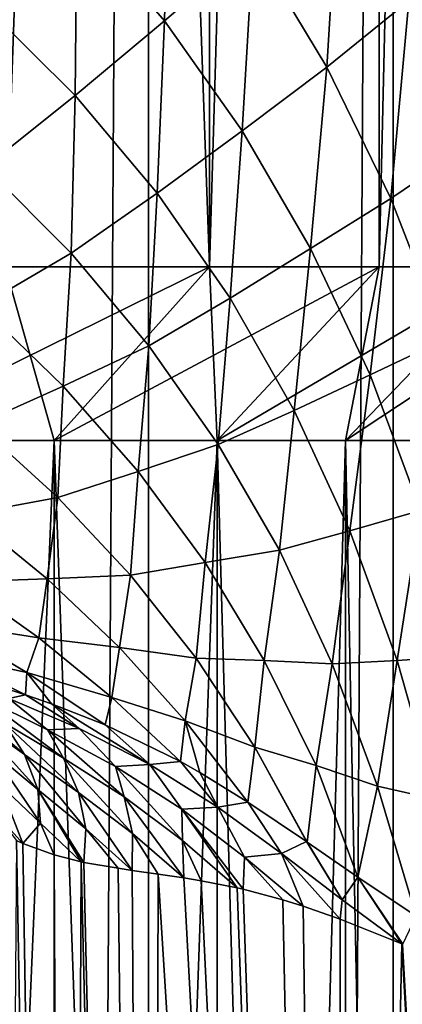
# Model space of a CAD drawing. Header units: metres. Extents: x -24 to 24, y -69 to 184.
# Tile 597 of 656: x 18.99 to 20.86, y 113.89 to 118.71. Entities that reach past the tile are written whole.
import ezdxf

# ---------------------------------------------------------------- set-up
doc = ezdxf.new("R2010")
doc.units = ezdxf.units.M
for name, color, linetype in [('367', 7, 'CONTINUOUS'), ('376', 7, 'CONTINUOUS'), ('405', 7, 'CONTINUOUS'), ('409', 7, 'CONTINUOUS'), ('554', 2, 'CONTINUOUS'), ('555', 2, 'CONTINUOUS'), ('556', 2, 'CONTINUOUS'), ('563', 2, 'CONTINUOUS'), ('564', 2, 'CONTINUOUS'), ('565', 2, 'CONTINUOUS')]:
    doc.layers.add(name, color=color, linetype=linetype)

msp = doc.modelspace()

# ---------------------------------------------------------------- linework, layer by layer
at = {"layer": '367'}
for points in [[(19.618662, 145.2, -14.253792), (18.261983, -68.3, -15.955014), (18.261983, 145.2, -15.955014)], [(19.618662, -68.3, -14.253792), (18.261983, -68.3, -15.955014), (19.618662, 145.2, -14.253792)], [(20.817383, 145.2, -12.437807), (19.618662, -68.3, -14.253792), (19.618662, 145.2, -14.253792)], [(20.817383, -68.3, -12.437807), (19.618662, -68.3, -14.253792), (20.817383, 145.2, -12.437807)], [(21.848495, 145.2, -10.521681), (20.817383, -68.3, -12.437807), (20.817383, 145.2, -12.437807)], [(21.848495, -68.3, -10.521681), (20.817383, -68.3, -12.437807), (21.848495, 145.2, -10.521681)]]:
    msp.add_3dface(points, dxfattribs=at)
at = {"layer": '376'}
for points in [[(19.224474, 100.764134, 21.919913), (18.972414, 114.693046, 23.394698), (18.868719, 101.014628, 24.048519)], [(19.003722, 114.67872, 23.203182), (18.972414, 114.693046, 23.394698), (19.224474, 100.764134, 21.919913)], [(19.156235, 114.623052, 22.304924), (19.003722, 114.67872, 23.203182), (19.224474, 100.764134, 21.919913)], [(19.289569, 114.589046, 21.561402), (19.156235, 114.623052, 22.304924), (19.224474, 100.764134, 21.919913)], [(19.627387, 100.535051, 19.818951), (19.289569, 114.589046, 21.561402), (19.224474, 100.764134, 21.919913)], [(19.302207, 114.586303, 21.492744), (19.289569, 114.589046, 21.561402), (19.627387, 100.535051, 19.818951)], [(19.470635, 114.557055, 20.604699), (19.302207, 114.586303, 21.492744), (19.627387, 100.535051, 19.818951)], [(19.538644, 114.546655, 20.259298), (19.470635, 114.557055, 20.604699), (19.627387, 100.535051, 19.818951)], [(19.665391, 114.528694, 19.633762), (19.538644, 114.546655, 20.259298), (19.627387, 100.535051, 19.818951)], [(20.564797, 100.147728, 15.718167), (19.665391, 114.528694, 19.633762), (19.627387, 100.535051, 19.818951)], [(19.791631, 114.510808, 19.032267), (19.665391, 114.528694, 19.633762), (20.564797, 100.147728, 15.718167)], [(19.87632, 114.496417, 18.639789), (19.791631, 114.510808, 19.032267), (20.564797, 100.147728, 15.718167)], [(20.052257, 114.46162, 17.850217), (19.87632, 114.496417, 18.639789), (20.564797, 100.147728, 15.718167)], [(20.082394, 114.454849, 17.718233), (20.052257, 114.46162, 17.850217), (20.564797, 100.147728, 15.718167)], [(20.276944, 114.403223, 16.887273), (20.082394, 114.454849, 17.718233), (20.564797, 100.147728, 15.718167)], [(20.376733, 114.37203, 16.474292), (20.276944, 114.403223, 16.887273), (20.564797, 100.147728, 15.718167)], [(20.55755, 114.30883, 15.746796), (20.376733, 114.37203, 16.474292), (20.564797, 100.147728, 15.718167)], [(20.859003, 114.188055, 14.587652), (20.55755, 114.30883, 15.746796), (20.564797, 100.147728, 15.718167)], [(21.658453, 99.864996, 11.779031), (20.859003, 114.188055, 14.587652), (20.564797, 100.147728, 15.718167)], [(20.864021, 114.185931, 14.568882), (20.859003, 114.188055, 14.587652), (21.658453, 99.864996, 11.779031)]]:
    msp.add_3dface(points, dxfattribs=at)
at = {"layer": '405'}
for points in [[(19.697179, 118.703229, 15.016221), (19.718581, 119.626224, 14.667308), (19.267204, 119.198256, 15.57355)], [(20.130686, 119.074961, 14.091115), (19.718581, 119.626224, 14.667308), (19.697179, 118.703229, 15.016221)], [(20.491131, 118.476115, 13.559761), (20.552275, 119.459349, 13.199465), (20.130686, 119.074961, 14.091115)], [(20.894124, 118.79976, 12.65103), (20.552275, 119.459349, 13.199465), (20.491131, 118.476115, 13.559761)], [(19.260001, 118.338147, 15.96368), (19.267204, 119.198256, 15.57355), (18.811788, 118.778958, 16.504849)], [(19.697179, 118.703229, 15.016221), (19.267204, 119.198256, 15.57355), (19.260001, 118.338147, 15.96368)], [(20.077465, 118.165468, 14.498898), (20.130686, 119.074961, 14.091115), (19.697179, 118.703229, 15.016221)], [(20.491131, 118.476115, 13.559761), (20.130686, 119.074961, 14.091115), (20.077465, 118.165468, 14.498898)], [(19.260001, 118.338147, 15.96368), (18.811788, 118.778958, 16.504849), (18.81866, 117.987407, 16.935144)], [(20.804645, 117.833393, 13.075463), (20.894124, 118.79976, 12.65103), (20.491131, 118.476115, 13.559761)], [(21.187879, 118.09193, 12.154516), (20.894124, 118.79976, 12.65103), (20.804645, 117.833393, 13.075463)], [(19.660747, 117.85949, 15.457711), (19.697179, 118.703229, 15.016221), (19.260001, 118.338147, 15.96368)], [(20.077465, 118.165468, 14.498898), (19.697179, 118.703229, 15.016221), (19.660747, 117.85949, 15.457711)], [(20.412322, 117.588371, 14.023586), (20.491131, 118.476115, 13.559761), (20.077465, 118.165468, 14.498898)], [(20.804645, 117.833393, 13.075463), (20.491131, 118.476115, 13.559761), (20.412322, 117.588371, 14.023586)], [(19.24047, 117.56561, 16.437978), (19.260001, 118.338147, 15.96368), (18.81866, 117.987407, 16.935144)], [(19.660747, 117.85949, 15.457711), (19.260001, 118.338147, 15.96368), (19.24047, 117.56561, 16.437978)], [(20.017817, 117.346056, 14.988742), (20.077465, 118.165468, 14.498898), (19.660747, 117.85949, 15.457711)], [(20.412322, 117.588371, 14.023586), (20.077465, 118.165468, 14.498898), (20.017817, 117.346056, 14.988742)], [(21.073188, 117.145522, 12.644742), (21.187879, 118.09193, 12.154516), (20.804645, 117.833393, 13.075463)], [(19.24047, 117.56561, 16.437978), (18.81866, 117.987407, 16.935144), (18.796947, 117.307038, 17.462419)], [(19.620575, 117.113561, 15.972797), (19.660747, 117.85949, 15.457711), (19.24047, 117.56561, 16.437978)], [(20.017817, 117.346056, 14.988742), (19.660747, 117.85949, 15.457711), (19.620575, 117.113561, 15.972797)], [(20.703491, 116.970919, 13.596116), (20.804645, 117.833393, 13.075463), (20.412322, 117.588371, 14.023586)], [(21.073188, 117.145522, 12.644742), (20.804645, 117.833393, 13.075463), (20.703491, 116.970919, 13.596116)], [(20.332768, 116.797064, 14.561959), (20.412322, 117.588371, 14.023586), (20.017817, 117.346056, 14.988742)], [(20.703491, 116.970919, 13.596116), (20.412322, 117.588371, 14.023586), (20.332768, 116.797064, 14.561959)], [(19.201427, 116.915884, 16.998691), (19.24047, 117.56561, 16.437978), (18.796947, 117.307038, 17.462419)], [(19.620575, 117.113561, 15.972797), (19.24047, 117.56561, 16.437978), (19.201427, 116.915884, 16.998691)], [(19.960383, 116.630712, 15.544164), (20.017817, 117.346056, 14.988742), (19.620575, 117.113561, 15.972797)], [(20.332768, 116.797064, 14.561959), (20.017817, 117.346056, 14.988742), (19.960383, 116.630712, 15.544164)], [(19.201427, 116.915884, 16.998691), (18.796947, 117.307038, 17.462419), (18.781074, 116.727813, 18.040143)], [(20.950624, 116.307975, 13.224908), (21.073188, 117.145522, 12.644742), (20.703491, 116.970919, 13.596116)], [(19.56784, 116.498827, 16.565429), (19.620575, 117.113561, 15.972797), (19.201427, 116.915884, 16.998691)], [(19.960383, 116.630712, 15.544164), (19.620575, 117.113561, 15.972797), (19.56784, 116.498827, 16.565429)], [(20.605213, 116.20802, 14.184952), (20.703491, 116.970919, 13.596116), (20.332768, 116.797064, 14.561959)], [(20.950624, 116.307975, 13.224908), (20.703491, 116.970919, 13.596116), (20.605213, 116.20802, 14.184952)], [(19.174165, 116.371557, 17.600943), (19.201427, 116.915884, 16.998691), (18.781074, 116.727813, 18.040143)], [(19.56784, 116.498827, 16.565429), (19.201427, 116.915884, 16.998691), (19.174165, 116.371557, 17.600943)], [(20.259528, 116.113227, 15.15887), (20.332768, 116.797064, 14.561959), (19.960383, 116.630712, 15.544164)], [(20.605213, 116.20802, 14.184952), (20.332768, 116.797064, 14.561959), (20.259528, 116.113227, 15.15887)], [(19.174165, 116.371557, 17.600943), (18.781074, 116.727813, 18.040143), (18.734327, 116.289277, 18.700174)], [(19.895937, 116.052815, 16.168599), (19.960383, 116.630712, 15.544164), (19.56784, 116.498827, 16.565429)], [(20.259528, 116.113227, 15.15887), (19.960383, 116.630712, 15.544164), (19.895937, 116.052815, 16.168599)], [(19.531386, 115.991617, 17.191544), (19.56784, 116.498827, 16.565429), (19.174165, 116.371557, 17.600943)], [(19.895937, 116.052815, 16.168599), (19.56784, 116.498827, 16.565429), (19.531386, 115.991617, 17.191544)], [(19.122017, 115.973828, 18.27707), (19.174165, 116.371557, 17.600943), (18.734327, 116.289277, 18.700174)], [(19.531386, 115.991617, 17.191544), (19.174165, 116.371557, 17.600943), (19.122017, 115.973828, 18.27707)], [(19.122017, 115.973828, 18.27707), (18.734327, 116.289277, 18.700174), (18.694763, 115.958263, 19.39153)], [(20.835683, 115.574101, 13.861889), (20.950624, 116.307975, 13.224908), (20.605213, 116.20802, 14.184952)], [(21.154498, 115.594191, 12.914539), (20.950624, 116.307975, 13.224908), (20.835683, 115.574101, 13.861889)], [(20.518339, 115.556833, 14.82069), (20.605213, 116.20802, 14.184952), (20.259528, 116.113227, 15.15887)], [(20.835683, 115.574101, 13.861889), (20.605213, 116.20802, 14.184952), (20.518339, 115.556833, 14.82069)], [(20.185799, 115.574127, 15.811859), (20.259528, 116.113227, 15.15887), (19.895937, 116.052815, 16.168599)], [(20.518339, 115.556833, 14.82069), (20.259528, 116.113227, 15.15887), (20.185799, 115.574127, 15.811859)], [(19.852688, 115.584863, 16.8154), (19.895937, 116.052815, 16.168599), (19.531386, 115.991617, 17.191544)], [(20.185799, 115.574127, 15.811859), (19.895937, 116.052815, 16.168599), (19.852688, 115.584863, 16.8154)], [(19.476616, 115.637522, 17.88008), (19.531386, 115.991617, 17.191544), (19.122017, 115.973828, 18.27707)], [(19.852688, 115.584863, 16.8154), (19.531386, 115.991617, 17.191544), (19.476616, 115.637522, 17.88008)], [(19.081592, 115.68428, 18.975128), (18.694763, 115.958263, 19.39153), (18.612492, 115.757471, 20.158241)], [(19.081592, 115.68428, 18.975128), (19.122017, 115.973828, 18.27707), (18.694763, 115.958263, 19.39153)], [(19.476616, 115.637522, 17.88008), (19.122017, 115.973828, 18.27707), (19.081592, 115.68428, 18.975128)], [(19.023563, 115.51532, 19.71739), (18.612492, 115.757471, 20.158241), (18.620591, 115.601093, 20.851758)], [(19.023563, 115.51532, 19.71739), (19.081592, 115.68428, 18.975128), (18.612492, 115.757471, 20.158241)], [(19.438647, 115.393025, 18.577899), (19.081592, 115.68428, 18.975128), (19.023563, 115.51532, 19.71739)], [(19.438647, 115.393025, 18.577899), (19.476616, 115.637522, 17.88008), (19.081592, 115.68428, 18.975128)], [(19.017216, 115.406534, 20.442931), (18.620591, 115.601093, 20.851758), (18.663172, 115.518414, 21.537707)], [(19.017216, 115.406534, 20.442931), (19.023563, 115.51532, 19.71739), (18.620591, 115.601093, 20.851758)], [(19.799047, 115.278488, 17.508004), (19.476616, 115.637522, 17.88008), (19.438647, 115.393025, 18.577899)], [(19.799047, 115.278488, 17.508004), (19.852688, 115.584863, 16.8154), (19.476616, 115.637522, 17.88008)], [(21.028343, 114.893481, 13.588001), (21.154498, 115.594191, 12.914539), (20.835683, 115.574101, 13.861889)], [(20.139831, 115.149435, 16.469848), (19.852688, 115.584863, 16.8154), (19.799047, 115.278488, 17.508004)], [(20.139831, 115.149435, 16.469848), (20.185799, 115.574127, 15.811859), (19.852688, 115.584863, 16.8154)], [(20.439955, 115.060874, 15.49178), (20.185799, 115.574127, 15.811859), (20.139831, 115.149435, 16.469848)], [(20.439955, 115.060874, 15.49178), (20.518339, 115.556833, 14.82069), (20.185799, 115.574127, 15.811859)], [(20.740263, 114.959726, 14.525263), (20.518339, 115.556833, 14.82069), (20.439955, 115.060874, 15.49178)], [(20.740263, 114.959726, 14.525263), (20.835683, 115.574101, 13.861889), (20.518339, 115.556833, 14.82069)], [(21.028343, 114.893481, 13.588001), (20.835683, 115.574101, 13.861889), (20.740263, 114.959726, 14.525263)], [(19.143952, 115.362103, 20.063901), (19.023563, 115.51532, 19.71739), (19.017216, 115.406534, 20.442931)], [(19.406626, 115.258478, 19.283499), (19.023563, 115.51532, 19.71739), (19.143952, 115.362103, 20.063901)], [(19.406626, 115.258478, 19.283499), (19.438647, 115.393025, 18.577899), (19.023563, 115.51532, 19.71739)], [(19.774731, 115.079197, 18.174826), (19.438647, 115.393025, 18.577899), (19.406626, 115.258478, 19.283499)], [(19.774731, 115.079197, 18.174826), (19.799047, 115.278488, 17.508004), (19.438647, 115.393025, 18.577899)], [(19.869383, 115.02589, 17.881583), (19.799047, 115.278488, 17.508004), (19.774731, 115.079197, 18.174826)], [(20.105457, 114.881121, 17.126819), (19.799047, 115.278488, 17.508004), (19.869383, 115.02589, 17.881583)], [(20.105457, 114.881121, 17.126819), (20.139831, 115.149435, 16.469848), (19.799047, 115.278488, 17.508004)], [(20.39203, 114.688525, 16.162763), (20.139831, 115.149435, 16.469848), (20.105457, 114.881121, 17.126819)], [(20.396274, 114.685594, 16.148129), (20.139831, 115.149435, 16.469848), (20.39203, 114.688525, 16.162763)], [(20.396274, 114.685594, 16.148129), (20.439955, 115.060874, 15.49178), (20.139831, 115.149435, 16.469848)], [(20.643687, 114.514553, 15.282291), (20.439955, 115.060874, 15.49178), (20.396274, 114.685594, 16.148129)], [(20.643687, 114.514553, 15.282291), (20.740263, 114.959726, 14.525263), (20.439955, 115.060874, 15.49178)], [(20.928511, 114.323118, 14.273525), (20.740263, 114.959726, 14.525263), (20.643687, 114.514553, 15.282291)], [(20.928511, 114.323118, 14.273525), (21.028343, 114.893481, 13.588001), (20.740263, 114.959726, 14.525263)]]:
    msp.add_3dface(points, dxfattribs=at)
at = {"layer": '409'}
for points in [[(19.017216, 115.406534, 20.442931), (18.663172, 115.518414, 21.537707), (18.934845, 115.38737, 21.221945)], [(19.01183, 115.113231, 22.409536), (18.637863, 115.436119, 23.478748), (18.758828, 115.293639, 23.528045)], [(18.911753, 115.269189, 22.356058), (18.637863, 115.436119, 23.478748), (19.01183, 115.113231, 22.409536)], [(19.279016, 115.240972, 20.116514), (19.017216, 115.406534, 20.442931), (18.934845, 115.38737, 21.221945)], [(19.143952, 115.362103, 20.063901), (19.017216, 115.406534, 20.442931), (19.279016, 115.240972, 20.116514)], [(19.20336, 115.096162, 21.232446), (18.800813, 115.393538, 22.236866), (18.911753, 115.269189, 22.356058)], [(19.123942, 115.234529, 21.087857), (18.800813, 115.393538, 22.236866), (19.20336, 115.096162, 21.232446)], [(19.123942, 115.234529, 21.087857), (18.934845, 115.38737, 21.221945), (18.800813, 115.393538, 22.236866)], [(19.279016, 115.240972, 20.116514), (18.934845, 115.38737, 21.221945), (19.123942, 115.234529, 21.087857)], [(19.625475, 115.064784, 19.009949), (19.143952, 115.362103, 20.063901), (19.279016, 115.240972, 20.116514)], [(19.406626, 115.258478, 19.283499), (19.143952, 115.362103, 20.063901), (19.625475, 115.064784, 19.009949)], [(19.076922, 114.942424, 22.47456), (18.758828, 115.293639, 23.528045), (18.847746, 115.131342, 23.585009)], [(19.01183, 115.113231, 22.409536), (18.758828, 115.293639, 23.528045), (19.076922, 114.942424, 22.47456)], [(19.276466, 114.927257, 21.289085), (18.911753, 115.269189, 22.356058), (19.01183, 115.113231, 22.409536)], [(19.20336, 115.096162, 21.232446), (18.911753, 115.269189, 22.356058), (19.276466, 114.927257, 21.289085)], [(19.774731, 115.079197, 18.174826), (19.406626, 115.258478, 19.283499), (19.625475, 115.064784, 19.009949)], [(19.456674, 115.054963, 19.937557), (19.279016, 115.240972, 20.116514), (19.123942, 115.234529, 21.087857)], [(19.49924, 114.906463, 20.107011), (19.123942, 115.234529, 21.087857), (19.20336, 115.096162, 21.232446)], [(19.456674, 115.054963, 19.937557), (19.123942, 115.234529, 21.087857), (19.49924, 114.906463, 20.107011)], [(19.625475, 115.064784, 19.009949), (19.279016, 115.240972, 20.116514), (19.456674, 115.054963, 19.937557)], [(19.090125, 114.777644, 22.632269), (18.847746, 115.131342, 23.585009), (18.891802, 114.965103, 23.703055)], [(19.076922, 114.942424, 22.47456), (18.847746, 115.131342, 23.585009), (19.090125, 114.777644, 22.632269)], [(19.312056, 114.749676, 21.361416), (19.01183, 115.113231, 22.409536), (19.076922, 114.942424, 22.47456)], [(19.276466, 114.927257, 21.289085), (19.01183, 115.113231, 22.409536), (19.312056, 114.749676, 21.361416)], [(19.539802, 114.727857, 20.166441), (19.20336, 115.096162, 21.232446), (19.276466, 114.927257, 21.289085)], [(19.49924, 114.906463, 20.107011), (19.20336, 115.096162, 21.232446), (19.539802, 114.727857, 20.166441)], [(19.782435, 114.845892, 18.786055), (19.625475, 115.064784, 19.009949), (19.456674, 115.054963, 19.937557)], [(19.958708, 114.856799, 17.902856), (19.774731, 115.079197, 18.174826), (19.625475, 115.064784, 19.009949)], [(19.958708, 114.856799, 17.902856), (19.625475, 115.064784, 19.009949), (19.782435, 114.845892, 18.786055)], [(19.869383, 115.02589, 17.881583), (19.774731, 115.079197, 18.174826), (19.958708, 114.856799, 17.902856)], [(19.785112, 114.693681, 18.980501), (19.456674, 115.054963, 19.937557), (19.49924, 114.906463, 20.107011)], [(19.782435, 114.845892, 18.786055), (19.456674, 115.054963, 19.937557), (19.785112, 114.693681, 18.980501)], [(20.105457, 114.881121, 17.126819), (19.869383, 115.02589, 17.881583), (19.958708, 114.856799, 17.902856)], [(19.003722, 114.67872, 23.203182), (18.891802, 114.965103, 23.703055), (18.85905, 114.838637, 24.087024)], [(19.003722, 114.67872, 23.203182), (19.090125, 114.777644, 22.632269), (18.891802, 114.965103, 23.703055)], [(19.302207, 114.586303, 21.492744), (19.312056, 114.749676, 21.361416), (19.076922, 114.942424, 22.47456)], [(19.289569, 114.589046, 21.561402), (19.076922, 114.942424, 22.47456), (19.090125, 114.777644, 22.632269)], [(19.289569, 114.589046, 21.561402), (19.302207, 114.586303, 21.492744), (19.076922, 114.942424, 22.47456)], [(19.538644, 114.546655, 20.259298), (19.276466, 114.927257, 21.289085), (19.312056, 114.749676, 21.361416)], [(19.538644, 114.546655, 20.259298), (19.539802, 114.727857, 20.166441), (19.276466, 114.927257, 21.289085)], [(19.791631, 114.510808, 19.032267), (19.49924, 114.906463, 20.107011), (19.539802, 114.727857, 20.166441)], [(19.791631, 114.510808, 19.032267), (19.785112, 114.693681, 18.980501), (19.49924, 114.906463, 20.107011)], [(20.270648, 114.629764, 16.79647), (20.105457, 114.881121, 17.126819), (19.958708, 114.856799, 17.902856)], [(20.39203, 114.688525, 16.162763), (20.105457, 114.881121, 17.126819), (20.270648, 114.629764, 16.79647)], [(18.972414, 114.693046, 23.394698), (19.003722, 114.67872, 23.203182), (18.85905, 114.838637, 24.087024)], [(20.088238, 114.611184, 17.634986), (19.958708, 114.856799, 17.902856), (19.782435, 114.845892, 18.786055)], [(20.082394, 114.454849, 17.718233), (20.088238, 114.611184, 17.634986), (19.782435, 114.845892, 18.786055)], [(20.052257, 114.46162, 17.850217), (19.782435, 114.845892, 18.786055), (19.785112, 114.693681, 18.980501)], [(20.052257, 114.46162, 17.850217), (20.082394, 114.454849, 17.718233), (19.782435, 114.845892, 18.786055)], [(20.270648, 114.629764, 16.79647), (19.958708, 114.856799, 17.902856), (20.088238, 114.611184, 17.634986)], [(19.003722, 114.67872, 23.203182), (19.156235, 114.623052, 22.304924), (19.090125, 114.777644, 22.632269)], [(19.156235, 114.623052, 22.304924), (19.289569, 114.589046, 21.561402), (19.090125, 114.777644, 22.632269)], [(19.302207, 114.586303, 21.492744), (19.470635, 114.557055, 20.604699), (19.312056, 114.749676, 21.361416)], [(19.470635, 114.557055, 20.604699), (19.538644, 114.546655, 20.259298), (19.312056, 114.749676, 21.361416)], [(19.538644, 114.546655, 20.259298), (19.665391, 114.528694, 19.633762), (19.539802, 114.727857, 20.166441)], [(19.665391, 114.528694, 19.633762), (19.791631, 114.510808, 19.032267), (19.539802, 114.727857, 20.166441)], [(19.87632, 114.496417, 18.639789), (20.052257, 114.46162, 17.850217), (19.785112, 114.693681, 18.980501)], [(19.791631, 114.510808, 19.032267), (19.87632, 114.496417, 18.639789), (19.785112, 114.693681, 18.980501)], [(20.566596, 114.40288, 15.691114), (20.39203, 114.688525, 16.162763), (20.270648, 114.629764, 16.79647)], [(20.396274, 114.685594, 16.148129), (20.39203, 114.688525, 16.162763), (20.566596, 114.40288, 15.691114)], [(20.643687, 114.514553, 15.282291), (20.396274, 114.685594, 16.148129), (20.566596, 114.40288, 15.691114)], [(20.082394, 114.454849, 17.718233), (20.276944, 114.403223, 16.887273), (20.088238, 114.611184, 17.634986)], [(20.376733, 114.37203, 16.474292), (20.270648, 114.629764, 16.79647), (20.088238, 114.611184, 17.634986)], [(20.276944, 114.403223, 16.887273), (20.376733, 114.37203, 16.474292), (20.088238, 114.611184, 17.634986)], [(20.55755, 114.30883, 15.746796), (20.566596, 114.40288, 15.691114), (20.270648, 114.629764, 16.79647)], [(20.376733, 114.37203, 16.474292), (20.55755, 114.30883, 15.746796), (20.270648, 114.629764, 16.79647)], [(20.859003, 114.188055, 14.587652), (20.643687, 114.514553, 15.282291), (20.566596, 114.40288, 15.691114)], [(20.864021, 114.185931, 14.568882), (20.928511, 114.323118, 14.273525), (20.643687, 114.514553, 15.282291)], [(20.859003, 114.188055, 14.587652), (20.864021, 114.185931, 14.568882), (20.643687, 114.514553, 15.282291)], [(20.55755, 114.30883, 15.746796), (20.859003, 114.188055, 14.587652), (20.566596, 114.40288, 15.691114)]]:
    msp.add_3dface(points, dxfattribs=at)
at = {"layer": '554'}
for points in [[(19.917416, 117.5, -9.917613), (18.917331, 145.7, -11.713116), (18.91731, 117.5, -11.71315)], [(19.917383, 145.7, -9.917678), (18.917331, 145.7, -11.713116), (19.917416, 117.5, -9.917613)], [(20.747507, 145.7, -8.037627), (19.917383, 145.7, -9.917678), (19.917416, 117.5, -9.917613)], [(20.747541, 117.5, -8.03754), (20.747507, 145.7, -8.037627), (19.917416, 117.5, -9.917613)], [(21.400625, 117.5, -6.088987), (20.747507, 145.7, -8.037627), (20.747541, 117.5, -8.03754)], [(21.400621, 145.7, -6.089002), (20.747507, 145.7, -8.037627), (21.400625, 117.5, -6.088987)]]:
    msp.add_3dface(points, dxfattribs=at)
at = {"layer": '555'}
for points in [[(19.156526, 116.65, -9.538738), (18.91731, 117.5, -11.71315), (18.194626, 116.65, -11.265681)], [(19.917416, 117.5, -9.917613), (18.91731, 117.5, -11.71315), (19.156526, 116.65, -9.538738)], [(19.954938, 116.65, -7.730488), (19.917416, 117.5, -9.917613), (19.156526, 116.65, -9.538738)], [(20.747541, 117.5, -8.03754), (19.917416, 117.5, -9.917613), (19.954938, 116.65, -7.730488)], [(20.583073, 116.65, -5.856374), (20.747541, 117.5, -8.03754), (19.954938, 116.65, -7.730488)], [(21.035611, 116.65, -3.932309), (21.400625, 117.5, -6.088987), (20.583073, 116.65, -5.856374)], [(21.400625, 117.5, -6.088987), (20.747541, 117.5, -8.03754), (20.583073, 116.65, -5.856374)]]:
    msp.add_3dface(points, dxfattribs=at)
at = {"layer": '556'}
for points in [[(19.156526, 94.2, -9.538738), (18.194626, 116.65, -11.265681), (18.194626, 94.2, -11.265681)], [(19.156526, 116.65, -9.538738), (18.194626, 116.65, -11.265681), (19.156526, 94.2, -9.538738)], [(19.954938, 94.2, -7.730488), (19.156526, 116.65, -9.538738), (19.156526, 94.2, -9.538738)], [(19.954938, 116.65, -7.730488), (19.156526, 116.65, -9.538738), (19.954938, 94.2, -7.730488)], [(20.583073, 94.2, -5.856374), (19.954938, 116.65, -7.730488), (19.954938, 94.2, -7.730488)], [(20.583073, 116.65, -5.856374), (19.954938, 116.65, -7.730488), (20.583073, 94.2, -5.856374)], [(21.035611, 94.2, -3.932309), (20.583073, 116.65, -5.856374), (20.583073, 94.2, -5.856374)], [(21.035611, 116.65, -3.932309), (20.583073, 116.65, -5.856374), (21.035611, 94.2, -3.932309)]]:
    msp.add_3dface(points, dxfattribs=at)
at = {"layer": '563'}
for points in [[(18.91731, 117.5, 11.71315), (19.917383, 145.7, 9.917678), (19.917416, 117.5, 9.917613)], [(18.917331, 145.7, 11.713116), (19.917383, 145.7, 9.917678), (18.91731, 117.5, 11.71315)], [(19.917383, 145.7, 9.917678), (20.747507, 145.7, 8.037627), (19.917416, 117.5, 9.917613)], [(19.917416, 117.5, 9.917613), (20.747507, 145.7, 8.037627), (20.747541, 117.5, 8.03754)], [(20.747507, 145.7, 8.037627), (21.400621, 145.7, 6.089002), (20.747541, 117.5, 8.03754)], [(20.747541, 117.5, 8.03754), (21.400621, 145.7, 6.089002), (21.400625, 117.5, 6.088987)]]:
    msp.add_3dface(points, dxfattribs=at)
at = {"layer": '564'}
for points in [[(18.194626, 116.65, 11.265681), (19.917416, 117.5, 9.917613), (19.156526, 116.65, 9.538738)], [(18.91731, 117.5, 11.71315), (19.917416, 117.5, 9.917613), (18.194626, 116.65, 11.265681)], [(19.156526, 116.65, 9.538738), (20.747541, 117.5, 8.03754), (19.954938, 116.65, 7.730488)], [(19.917416, 117.5, 9.917613), (20.747541, 117.5, 8.03754), (19.156526, 116.65, 9.538738)], [(19.954938, 116.65, 7.730488), (21.400625, 117.5, 6.088987), (20.583073, 116.65, 5.856374)], [(20.747541, 117.5, 8.03754), (21.400625, 117.5, 6.088987), (19.954938, 116.65, 7.730488)], [(20.583073, 116.65, 5.856374), (21.871138, 117.5, 4.088499), (21.035611, 116.65, 3.932309)], [(21.400625, 117.5, 6.088987), (21.871138, 117.5, 4.088499), (20.583073, 116.65, 5.856374)]]:
    msp.add_3dface(points, dxfattribs=at)
at = {"layer": '565'}
for points in [[(18.194626, 94.2, 11.265681), (19.156526, 116.65, 9.538738), (19.156526, 94.2, 9.538738)], [(18.194626, 116.65, 11.265681), (19.156526, 116.65, 9.538738), (18.194626, 94.2, 11.265681)], [(19.156526, 94.2, 9.538738), (19.954938, 116.65, 7.730488), (19.954938, 94.2, 7.730488)], [(19.156526, 116.65, 9.538738), (19.954938, 116.65, 7.730488), (19.156526, 94.2, 9.538738)], [(19.954938, 94.2, 7.730488), (20.583073, 116.65, 5.856374), (20.583073, 94.2, 5.856374)], [(19.954938, 116.65, 7.730488), (20.583073, 116.65, 5.856374), (19.954938, 94.2, 7.730488)], [(20.583073, 94.2, 5.856374), (21.035611, 116.65, 3.932309), (21.035611, 94.2, 3.932309)], [(20.583073, 116.65, 5.856374), (21.035611, 116.65, 3.932309), (20.583073, 94.2, 5.856374)]]:
    msp.add_3dface(points, dxfattribs=at)

doc.saveas('drawing.dxf')
